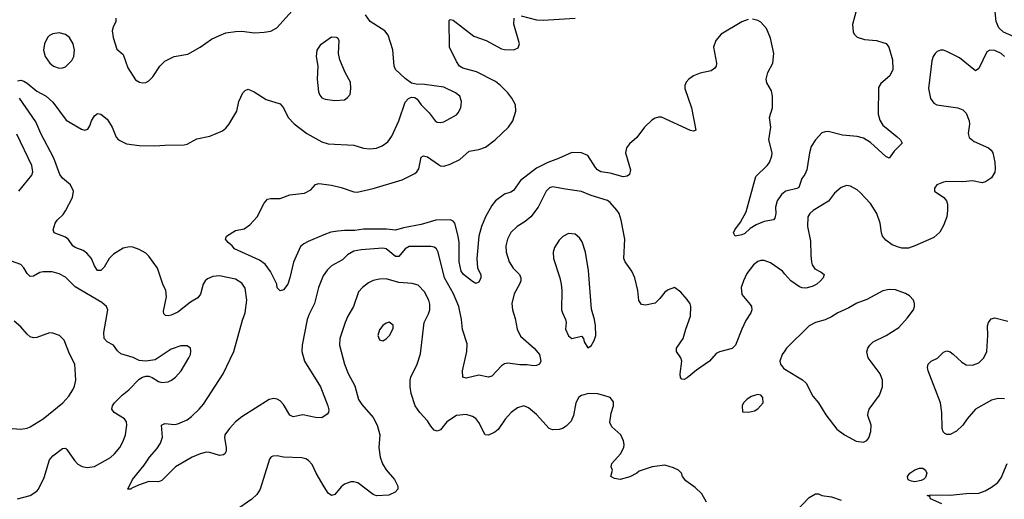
# Model space of a CAD drawing. Header units: inches. Extents: x 1771504 to 1971212, y 471788 to 643615.
# Tile 415 of 587: x 1835224 to 1841369, y 615367 to 618360. Entities that reach past the tile are written whole.
import ezdxf

# ---------------------------------------------------------------- set-up
doc = ezdxf.new("R2010")
doc.units = ezdxf.units.IN
doc.header["$MEASUREMENT"] = 0
doc.layers.add('B8631', color=7, linetype='Continuous')
doc.layers.add('B8641', color=7, linetype='Continuous')

msp = doc.modelspace()

# ---------------------------------------------------------------- linework, layer by layer
at = {"layer": 'B8631', "color": 5}
for points, elevation in [([(1835210, 617978), (1835230, 617982.8), (1835250, 617976.3), (1835270, 617964.9), (1835330, 617914.9), (1835390, 617883.8), (1835430, 617846), (1835513, 617733), (1835610, 617677.6), (1835630, 617670.5), (1835650, 617677.3), (1835662, 617698), (1835671.8, 617730), (1835690, 617760.7), (1835710, 617774), (1835730, 617770.6), (1835770, 617740.5), (1835801.1, 617690), (1835826.3, 617626.3), (1835840.7, 617610), (1835890, 617586), (1835970, 617575.8), (1836067.5, 617572.5), (1836130, 617578), (1836250, 617579.1), (1836270, 617584), (1836330, 617617.3), (1836410, 617633.4), (1836490, 617667.3), (1836510, 617682.8), (1836530, 617706.8), (1836578, 617790), (1836592, 617850), (1836616.6, 617903.4), (1836630, 617919.1), (1836650, 617926), (1836687.3, 617910), (1836762, 617862), (1836850, 617835.5), (1836870, 617810.8), (1836898.7, 617750), (1836937.6, 617710), (1837016.4, 617650), (1837110, 617598), (1837150, 617584.9), (1837310, 617577.7), (1837370, 617559.6), (1837410, 617553.8), (1837450, 617558.9), (1837486.9, 617573.1), (1837521, 617599), (1837547.3, 617632.7), (1837589.9, 617730.1), (1837630, 617844.9), (1837650, 617868), (1837670, 617877.3), (1837690, 617874), (1837703.7, 617863.7), (1837730, 617828.2), (1837779.7, 617779.7), (1837817.3, 617730), (1837830, 617720.5), (1837850, 617718), (1837870, 617723), (1837950, 617767.3), (1837960.1, 617779.9), (1837976, 617810), (1837979.3, 617830), (1837980.9, 617850), (1837970, 617884), (1837944.4, 617904.4), (1837870, 617939.7), (1837750, 617955.6), (1837697.5, 617957.5), (1837670, 617965.2), (1837630, 617994), (1837570, 618049.6), (1837560.5, 618070), (1837552.2, 618172.2), (1837524.4, 618264.4), (1837502, 618290), (1837411.1, 618350), (1837382.7, 618390)], 440), ([(1835823.8, 618370), (1835823.7, 618350), (1835806.5, 618313.5), (1835800.9, 618290), (1835806.3, 618250), (1835830, 618176), (1835870, 618142.8), (1835899.2, 618059.2), (1835946.1, 617986.1), (1835972, 617970), (1835990, 617965.5), (1836010, 617968), (1836030, 617979.1), (1836055.2, 618004.8), (1836098.4, 618070), (1836130, 618102.4), (1836188.5, 618131.5), (1836274.2, 618145.8), (1836350.9, 618189.1), (1836421.8, 618238.2), (1836470, 618262.6), (1836510, 618278), (1836570, 618287), (1836610, 618288.5), (1836690, 618279.3), (1836750, 618281.6), (1836791.5, 618288.5), (1836829, 618310), (1836924.9, 618415.1)], 460), ([(1839770, 618361.3), (1839730, 618347.8), (1839601.7, 618270), (1839567.7, 618230), (1839554, 618190), (1839572.3, 618090), (1839570.2, 618070), (1839563.1, 618056.9), (1839539.2, 618040.8), (1839470, 618026.4), (1839430, 618011), (1839400.4, 617990), (1839384.2, 617970), (1839374.6, 617950), (1839374.3, 617930), (1839416, 617810), (1839444, 617670), (1839430, 617665.3), (1839410, 617668.4), (1839230, 617751.4), (1839210, 617752.4), (1839190, 617746.8), (1839170, 617733.8), (1839123.9, 617690), (1839074.6, 617625.4), (1839030, 617586.3), (1839010, 617560.9), (1839003.9, 617530), (1839035.7, 617424.3), (1839030, 617394.7), (1839016, 617384), (1838990, 617379.9), (1838910, 617402.9), (1838850, 617410.7), (1838830, 617423.1), (1838817.6, 617437.6), (1838770, 617511.9), (1838730, 617529.8), (1838670, 617531.6), (1838586.2, 617493.8), (1838519.7, 617470), (1838450, 617434.4), (1838350, 617356.8), (1838305, 617295), (1838290, 617284.8), (1838250, 617272.2), (1838193.2, 617230), (1838170, 617199.8), (1838130.2, 617130), (1838106.4, 617070), (1838090.1, 617010), (1838076.6, 616870), (1838081.7, 616810), (1838101.5, 616770), (1838101.5, 616750), (1838090, 616722.9), (1838070, 616714.5), (1838050, 616725.6), (1837992.8, 616770), (1837979.8, 616790), (1837967.4, 616850), (1837966.6, 616970), (1837961.1, 617010), (1837939.4, 617090), (1837930, 617103.9), (1837911.6, 617111.6), (1837822, 617110), (1837730, 617081.8), (1837619.3, 617060.7), (1837570, 617046.4), (1837513.3, 617053.2), (1837370, 617052.6), (1837316, 617044), (1837250, 617044.8), (1837210, 617040.4), (1837166.5, 617033.5), (1837122.1, 617017.9), (1837023.9, 616976.1), (1836997.6, 616962.4), (1836975.6, 616944.4), (1836933.4, 616846.6), (1836910, 616748.7), (1836896.4, 616710), (1836870, 616675.3), (1836850, 616668), (1836830, 616686), (1836829, 616710), (1836788.3, 616788.3), (1836754.9, 616834.9), (1836720, 616860), (1836565.2, 616930), (1836549.6, 616949.6), (1836524, 616970), (1836509, 616990), (1836514, 617010), (1836570, 617044), (1836624.7, 617055.3), (1836660.2, 617079.8), (1836705.2, 617130), (1836750, 617216), (1836770, 617240.7), (1836790, 617244.9), (1836850, 617244.4), (1836910, 617266.7), (1837002, 617278), (1837041.2, 617298.8), (1837070, 617331), (1837090, 617337.3), (1837170, 617327), (1837230, 617312.9), (1837310, 617285.2), (1837330, 617284.5), (1837430, 617307.5), (1837610, 617362), (1837690, 617400.8), (1837702, 617410), (1837714.2, 617430), (1837730, 617502), (1837744, 617510), (1837770, 617505.2), (1837836.7, 617456.7), (1837850, 617449.3), (1837870, 617446.3), (1837910, 617459.1), (1837970, 617488.5), (1838030, 617539.2), (1838090, 617549.4), (1838130, 617565.2), (1838190.8, 617610), (1838274.8, 617690), (1838302.3, 617730), (1838321.1, 617790), (1838317.7, 617830), (1838295.8, 617870), (1838270, 617903.1), (1838225.6, 617950), (1838194.4, 617974.4), (1838075.6, 618035.6), (1837990, 618057.8), (1837968.7, 618070), (1837950, 618098.7), (1837905.6, 618190), (1837904.8, 618355.2), (1837910, 618361), (1837930, 618358), (1838058.3, 618258.3), (1838135.5, 618230), (1838230, 618179.6), (1838250, 618173.4), (1838306.8, 618173.2), (1838334.8, 618185.2), (1838342.7, 618210), (1838308, 618332), (1838309.7, 618370.3)], 420), ([(1838354.5, 618385.5), (1838450, 618359.5), (1838490, 618358.3), (1838689.7, 618370.3)], 420), ([(1840000, 617285.8), (1839979.3, 617270), (1839951.6, 617230), (1839941.5, 617190), (1839942.7, 617150), (1839937.6, 617122.4), (1839927.6, 617112.4), (1839870, 617101.2), (1839820.4, 617079.5), (1839783.6, 617056.4), (1839750, 617026.2), (1839730, 617016.9), (1839689.4, 617009.4), (1839679.3, 617030), (1839687, 617050), (1839722.9, 617097.1), (1839758.3, 617161.7), (1839818.3, 617381.7), (1839888.4, 617450), (1839903.5, 617470), (1839918.2, 617510), (1839919.3, 617530), (1839899.8, 617610), (1839912.7, 617690), (1839903.5, 617750), (1839922.7, 617810), (1839922.8, 617882.8), (1839916.2, 617916.2), (1839886.9, 617966.9), (1839882.5, 617990), (1839893.5, 618030), (1839925, 618090), (1839929.8, 618150), (1839910, 618245.2), (1839885.2, 618305.2), (1839850, 618344.7), (1839830, 618355.4), (1839797.3, 618362.7)], 420), ([(1840000, 616772.4), (1839984.5, 616790), (1839910, 616842), (1839870, 616857.6), (1839850, 616858.4), (1839830, 616851.8), (1839803.8, 616830), (1839762.8, 616777.2), (1839740.3, 616730), (1839727.6, 616690), (1839730, 616646), (1839783.1, 616583.1), (1839790.3, 616570.3), (1839792.2, 616550), (1839786, 616530), (1839756.2, 616483.8), (1839730.3, 616430), (1839691.3, 616328.7), (1839670, 616308), (1839591.4, 616288.6), (1839570, 616276.3), (1839528.8, 616230), (1839447.5, 616172.5), (1839390, 616125.1), (1839370, 616115.1), (1839357.2, 616117.2), (1839347.3, 616127.3), (1839346, 616150), (1839355.8, 616230), (1839349.6, 616250), (1839322.9, 616290), (1839322, 616310), (1839365.1, 616370), (1839380.7, 616430), (1839411.3, 616510), (1839413.3, 616570), (1839407.5, 616587.5), (1839390, 616614), (1839350, 616659), (1839310, 616688.7), (1839270, 616674), (1839250, 616659), (1839219.9, 616620.1), (1839190, 616592.3), (1839130, 616578), (1839103.6, 616583.6), (1839087.3, 616607.3), (1839081.7, 616670), (1839063.1, 616750), (1839044.7, 616790), (1839002, 616850), (1838995.1, 616870), (1838999.8, 616990), (1838978.7, 617110), (1838964.4, 617150), (1838950, 617171.3), (1838910, 617220.5), (1838891.8, 617231.8), (1838790, 617263.5), (1838730, 617288.7), (1838630, 617302), (1838550, 617318.3), (1838530, 617311.2), (1838509.3, 617290.7), (1838460.2, 617190), (1838413.4, 617130), (1838378.7, 617101.3), (1838328.4, 617070), (1838290, 617031.6), (1838268.9, 616990), (1838258.9, 616950), (1838260.2, 616910), (1838279.6, 616850), (1838304.2, 616810), (1838343.6, 616770), (1838351.3, 616750), (1838351.3, 616730), (1838344, 616710), (1838308.9, 616650), (1838296.1, 616590), (1838299.7, 616550), (1838315.8, 616495.7), (1838328.4, 616428.4), (1838350, 616386.3), (1838434.3, 616310), (1838467.2, 616270), (1838476.4, 616230), (1838467.3, 616210), (1838450, 616201.3), (1838430, 616201), (1838390, 616206.8), (1838345.6, 616205.6), (1838270, 616216.8), (1838250, 616212.9), (1838230, 616200.4), (1838170, 616135.8), (1838149.7, 616129.7), (1838090, 616142.9), (1838010, 616122.4), (1837990, 616129.3), (1837987.1, 616170), (1838013.8, 616290), (1838016.8, 616336.8), (1837987.8, 616427.8), (1837981.2, 616490), (1837964.4, 616570), (1837932, 616650), (1837875.8, 616750), (1837836.1, 616910), (1837824.7, 616930), (1837810, 616941), (1837790, 616945.6), (1837655.5, 616944.5), (1837628.6, 616931.4), (1837590, 616883.5), (1837570, 616882.2), (1837510, 616929.8), (1837490, 616935), (1837355.9, 616924.1), (1837310, 616916.1), (1837270, 616892.8), (1837239.2, 616860.8), (1837170, 616824), (1837142.6, 616797.4), (1837118.4, 616761.6), (1837089.1, 616690), (1837064.7, 616590), (1837030, 616522), (1837018.6, 616490), (1836985.8, 616330), (1836984.5, 616290), (1837001.2, 616230), (1837100.8, 616070), (1837146.7, 615950), (1837153.5, 615926.5), (1837150.9, 615909.1), (1837142, 615898), (1837110, 615876.4), (1837070, 615878), (1836990, 615895.1), (1836930, 615882.9), (1836910, 615892), (1836870, 615958.4), (1836850, 615981.3), (1836830, 615992.4), (1836810, 615996), (1836780.7, 615990), (1836610, 615881.4), (1836571.5, 615850), (1836532.6, 615810), (1836504.9, 615770), (1836501.2, 615750), (1836512.8, 615690), (1836512, 615670), (1836506.4, 615653.6), (1836495.8, 615644.2), (1836470, 615640.4), (1836410, 615659.1), (1836390, 615660.9), (1836350, 615651.6), (1836299.5, 615630), (1836196.4, 615570), (1836110, 615483.7), (1836090, 615477), (1836030, 615478.4), (1835964.7, 615455.3), (1835923.5, 615436.5), (1835918, 615430), (1835898, 615430), (1835928.2, 615491.8), (1836000, 615580), (1836034, 615630), (1836078.7, 615681.3), (1836102, 615718), (1836114.6, 615754.6), (1836109.7, 615830.3), (1836130, 615839.5), (1836190, 615834.4), (1836210, 615838.2), (1836270, 615864.2), (1836296.8, 615883.2), (1836344.5, 615930), (1836370, 615962), (1836493.6, 616150), (1836560.4, 616290), (1836614.6, 616485.4), (1836631.7, 616530), (1836640.6, 616610), (1836630, 616685.2), (1836610, 616716.3), (1836570, 616740.4), (1836470, 616762), (1836430, 616758.7), (1836396.3, 616743.7), (1836380.4, 616730), (1836368.8, 616710), (1836351.5, 616648.5), (1836335.5, 616624.5), (1836290, 616598.3), (1836210, 616534.5), (1836170, 616516.4), (1836150, 616511.5), (1836133.8, 616513.8), (1836124, 616524), (1836122.3, 616542.3), (1836140.3, 616630), (1836135.3, 616670), (1836117.4, 616710), (1836084.2, 616810), (1836030, 616884.7), (1836010, 616903.1), (1835970, 616925.4), (1835930, 616940.5), (1835910, 616943.1), (1835870, 616935.4), (1835810, 616896.4), (1835781.7, 616870), (1835750, 616816.2), (1835730, 616795.1), (1835710, 616795.6), (1835690, 616824.5), (1835671, 616871), (1835643.4, 616903.4), (1835619.6, 616919.6), (1835570, 616938.5), (1835555.8, 616950), (1835528.7, 616988.7), (1835510, 617002.4), (1835439, 617030), (1835432.7, 617050), (1835444.5, 617090), (1835458, 617110), (1835495.4, 617144.6), (1835510, 617166.8), (1835553, 617250), (1835558.9, 617290), (1835540.5, 617330), (1835490.6, 617370.6), (1835474.1, 617394.1), (1835437.2, 617497.2), (1835355.3, 617650), (1835323.8, 617723.8), (1835223.6, 617870)], 440), ([(1835218.5, 617290), (1835300.5, 617390), (1835306.3, 617410), (1835299.1, 617450), (1835205.1, 617645.1)], 460), ([(1835209.3, 615370.7), (1835290, 615390.3), (1835330, 615417.1), (1835341.6, 615430), (1835377, 615503), (1835410, 615613.4), (1835430, 615638.4), (1835490, 615683.8), (1835510, 615685.5), (1835518, 615678), (1835565.3, 615610), (1835587.3, 615587.3), (1835612.7, 615572.7), (1835645.9, 615565.9), (1835690, 615571.8), (1835790, 615629.1), (1835816.3, 615650), (1835848.2, 615690), (1835869.8, 615730.2), (1835883.5, 615770), (1835892.6, 615830), (1835891.1, 615850), (1835877.4, 615870), (1835813.3, 615910), (1835798.5, 615930), (1835802.4, 615950), (1835815.5, 615970), (1835862.8, 616017.2), (1835905.4, 616050), (1835970, 616117.1), (1835990, 616128.7), (1836010, 616135.5), (1836030, 616135.5), (1836050, 616128.4), (1836090, 616102), (1836110, 616097), (1836150, 616099.6), (1836172, 616110), (1836196.2, 616130), (1836231.8, 616170), (1836279.5, 616250), (1836289.3, 616270), (1836292.3, 616292.3), (1836289, 616310), (1836270, 616325.2), (1836230, 616324.5), (1836170, 616304.2), (1836070, 616236.9), (1836010, 616229.4), (1835970, 616234.5), (1835932.5, 616252.5), (1835856, 616276), (1835834.5, 616294.5), (1835810, 616329.6), (1835769.5, 616350), (1835751, 616371), (1835748.6, 616408.6), (1835773, 616550), (1835766, 616570), (1835736.3, 616596.3), (1835570, 616694), (1835510, 616753.3), (1835470, 616774), (1835426.2, 616786.2), (1835370, 616786.9), (1835350, 616782.6), (1835310, 616758.9), (1835290, 616757.4), (1835270, 616776.3), (1835250, 616811.3), (1835231.7, 616831.8), (1835173.6, 616853.6)], 460), ([(1839509.6, 615350), (1839481.5, 615401.4), (1839440.1, 615440.1), (1839382.2, 615482.2), (1839360.7, 615510), (1839354, 615530), (1839335.1, 615550), (1839304.6, 615564.6), (1839250, 615579.6), (1839170.4, 615569.6), (1839090, 615542), (1839076.3, 615530), (1839032.7, 615507.3), (1838971.3, 615491.3), (1838936.2, 615496.2), (1838914, 615510), (1838922.7, 615550), (1838915.1, 615570), (1838918.4, 615590), (1838974.3, 615650), (1838994.3, 615690), (1838996.3, 615710), (1838992.4, 615732.4), (1838976.2, 615770), (1838918.6, 615818.6), (1838906.5, 615846.5), (1838914.5, 615905.5), (1838929.5, 615950), (1838930, 615975.3), (1838910, 616002.7), (1838870, 616016), (1838830, 616024.5), (1838773.2, 616026.8), (1838730, 616016), (1838714.4, 616005.6), (1838694.9, 615970), (1838680.4, 615890), (1838665.4, 615854.6), (1838635.4, 615824.6), (1838611, 615809), (1838590, 615802), (1838550, 615799.8), (1838528.1, 615808.1), (1838450, 615895.6), (1838398.4, 615938.4), (1838370, 615951.1), (1838330, 615938.9), (1838290.4, 615910), (1838252.7, 615867.3), (1838210, 615802.7), (1838190, 615786.8), (1838150, 615766.6), (1838129.6, 615770), (1838090, 615845.6), (1838070, 615871.1), (1838050, 615884.8), (1838010, 615896), (1837950, 615889.7), (1837890, 615849.7), (1837850, 615801.6), (1837830, 615791.5), (1837810, 615799.7), (1837790, 615822.9), (1837770, 615856.9), (1837721.3, 615910), (1837691.6, 615950), (1837666.9, 616026.9), (1837661.5, 616070), (1837660.9, 616110), (1837665.3, 616130), (1837703.5, 616210), (1837724.4, 616275.6), (1837748.7, 616470), (1837776.2, 616523.8), (1837784.1, 616550), (1837784.5, 616584.5), (1837777.8, 616610), (1837750, 616661.3), (1837710, 616703.5), (1837673.1, 616713.1), (1837590, 616719.9), (1837510, 616742.3), (1837470, 616740.7), (1837430, 616731.9), (1837401.5, 616718.5), (1837363.1, 616690), (1837338.8, 616661.2), (1837308, 616570), (1837272.3, 616510), (1837255.5, 616470), (1837221.5, 616370), (1837219.6, 616330), (1837250, 616210.7), (1837272.8, 616152.8), (1837316.4, 616076.4), (1837338.5, 615990), (1837358.2, 615958.2), (1837430, 615877.3), (1837454, 615830), (1837471.7, 615770), (1837465.5, 615690), (1837472.6, 615630), (1837488.5, 615588.5), (1837510, 615550.4), (1837562.6, 615490), (1837584.4, 615450), (1837583, 615430), (1837567.3, 615412.7), (1837527.3, 615392.7), (1837450, 615388.2), (1837430, 615396.9), (1837334.5, 615470), (1837310, 615476.4), (1837290, 615476), (1837250, 615461.4), (1837230, 615445), (1837190, 615398), (1837170, 615391), (1837150, 615406), (1837124.3, 615444.3), (1837074.6, 615530), (1837050, 615583.7), (1837026, 615610), (1837010, 615619.6), (1836985.1, 615625.1), (1836871.1, 615631.1), (1836830, 615638), (1836803.9, 615636.1), (1836790.4, 615629.6), (1836782.3, 615617.7), (1836723.6, 615430), (1836703.1, 615396.9), (1836672.5, 615367.5), (1836570, 615296.9)], 460), ([(1835149.7, 615810.3), (1835230, 615805.3), (1835270, 615812.2), (1835290, 615820.4), (1835370, 615870.3), (1835494, 615970), (1835529.6, 616010), (1835555.6, 616050), (1835566.7, 616073.3), (1835575.1, 616110), (1835568.3, 616210), (1835535.5, 616275.5), (1835501.2, 616361.2), (1835473.2, 616390), (1835430, 616405.1), (1835410, 616405.6), (1835330, 616377.6), (1835310, 616375.6), (1835290, 616380.7), (1835270, 616397), (1835230, 616443.7), (1835190, 616478)], 480), ([(1840000, 616294.7), (1839983, 616270), (1839967.3, 616230), (1839971.3, 616210), (1839990, 616184.7), (1840000, 616178.7)], 460)]:
    msp.add_lwpolyline(points, dxfattribs=dict(at, elevation=elevation))
for points, elevation in [([(1835470, 618278.4), (1835430, 618272.3), (1835410, 618262.7), (1835397.3, 618250), (1835378.4, 618210), (1835372.4, 618170), (1835383.1, 618130), (1835412.4, 618090), (1835434, 618070), (1835470, 618058.7), (1835490, 618059.5), (1835510, 618066.7), (1835550, 618106), (1835561.3, 618130), (1835566, 618170), (1835556.9, 618210), (1835533.6, 618250), (1835510, 618267.3)], 460), ([(1837170, 618251.6), (1837099.5, 618200.5), (1837079.3, 618170), (1837074.4, 618130), (1837084.9, 618070), (1837080.3, 617990), (1837088.3, 617910), (1837096.1, 617890), (1837110, 617873.1), (1837130, 617863.9), (1837190, 617856.9), (1837250, 617860.5), (1837270, 617874), (1837285.6, 617894.4), (1837291.5, 617930), (1837287.8, 617970), (1837255.6, 618030), (1837222.4, 618110), (1837213.6, 618150), (1837218.4, 618230), (1837210, 618245.2), (1837202, 618250)], 460), ([(1838650, 617027), (1838613.5, 617006.5), (1838590, 616983.7), (1838560.8, 616939.2), (1838553.4, 616910), (1838555.3, 616870), (1838594.9, 616750), (1838603, 616710), (1838608, 616670), (1838605.5, 616550), (1838610.7, 616530), (1838630.8, 616490), (1838634.8, 616470), (1838630.7, 616430), (1838650, 616386.8), (1838670, 616370.8), (1838730, 616386), (1838742.8, 616370), (1838747.3, 616350), (1838770, 616312), (1838790, 616326), (1838810, 616358), (1838819.5, 616390), (1838817.6, 616450), (1838811.6, 616490), (1838793.3, 616553.3), (1838774.7, 616794.7), (1838754.3, 616910), (1838733.5, 616973.5), (1838718.2, 616998.2), (1838690, 617022)], 460), ([(1837530, 616471.8), (1837510, 616467), (1837490, 616451.8), (1837470, 616425.2), (1837458.4, 616390), (1837470, 616362.8), (1837490, 616356.3), (1837510, 616368), (1837531.2, 616390), (1837553.8, 616433.8), (1837554.7, 616454.7)], 480), ([(1839830, 616022), (1839790, 616009.2), (1839761, 615990), (1839742, 615970), (1839732, 615950), (1839734, 615914), (1839772, 615912), (1839810, 615918.8), (1839830, 615931), (1839864, 615970), (1839862, 616002), (1839850, 616018)], 460)]:
    msp.add_lwpolyline(points, close=True, dxfattribs=dict(at, elevation=elevation))
at = {"layer": 'B8641', "color": 5}
for points, elevation in [([(1840465.1, 618494.9), (1840421.3, 618330), (1840425.2, 618285.2), (1840432.4, 618270), (1840450, 618252.4), (1840495.9, 618235.9), (1840570.3, 618230.3), (1840610, 618218.7), (1840631.1, 618211.1), (1840647.4, 618190), (1840670.3, 618110), (1840672.7, 618050), (1840653.7, 618010), (1840597.7, 617962.3), (1840583.4, 617936.6), (1840582.3, 617770), (1840592.4, 617732.4), (1840610, 617701.6), (1840700.4, 617630), (1840722, 617610), (1840730.8, 617590), (1840680.7, 617539.3), (1840650, 617496), (1840630, 617507.6), (1840533.2, 617593.2), (1840490, 617620.6), (1840450, 617631.1), (1840359.9, 617639.9), (1840270, 617663.1), (1840250, 617661.5), (1840230, 617653.5), (1840190, 617611), (1840164.1, 617570), (1840152.2, 617530), (1840136.6, 617423.4), (1840124.8, 617395.2), (1840105.8, 617370), (1840086.1, 617313.9), (1840073.9, 617306.1), (1840005.5, 617290), (1840000, 617285.8)], 420), ([(1841430, 618253.7), (1841363.1, 618283.1), (1841334.2, 618310), (1841317.7, 618350), (1841304.7, 618470)], 420), ([(1841370.3, 618130.3), (1841350, 618149.8), (1841310, 618168.7), (1841278, 618170), (1841260.7, 618159.3), (1841210, 618056), (1841190, 618041.2), (1841090, 618123.1), (1841010, 618162.9), (1840990, 618169.5), (1840970, 618169.5), (1840950, 618162), (1840938, 618150), (1840924.4, 618130), (1840916.2, 618103.8), (1840895.3, 617930), (1840908.7, 617868.7), (1840930, 617838.8), (1840948.3, 617828.3), (1841078, 617810), (1841110, 617797.1), (1841130, 617776.3), (1841150.2, 617730), (1841151.4, 617708.6), (1841142.6, 617650), (1841150, 617624.9), (1841180.2, 617600.2), (1841270, 617560.5), (1841287, 617547), (1841297.1, 617530), (1841310.3, 617470.3), (1841312.4, 617430), (1841310.3, 617409.7), (1841290, 617373.2), (1841252.3, 617347.7), (1841230, 617342.7), (1841170, 617354.5), (1841110, 617347.8), (1841010, 617349.7), (1840990, 617346.6), (1840948.2, 617330), (1840932.7, 617310), (1840933, 617290), (1840990.6, 617250), (1841008.2, 617230), (1841014, 617210), (1841015.3, 617170), (1841010.4, 617130.4), (1840990, 617076), (1840966.6, 617033.4), (1840930, 617001.6), (1840810, 616948.4), (1840770, 616935.4), (1840730, 616935.1), (1840702, 616942), (1840670, 616956), (1840630, 616985.2), (1840609.7, 617009.7), (1840602, 617030), (1840593.6, 617090), (1840574, 617150), (1840532.9, 617212.9), (1840470, 617281.6), (1840450, 617299.5), (1840410, 617320.9), (1840384.7, 617324.7), (1840350, 617313.2), (1840310, 617277), (1840271.8, 617228.2), (1840175.5, 617170), (1840154.9, 617150), (1840143.1, 617130), (1840140.3, 617070), (1840159.2, 616979.2), (1840160.7, 616890), (1840166.4, 616846.4), (1840170.3, 616830), (1840186.1, 616806.1), (1840225.3, 616785.3), (1840244, 616770), (1840237.6, 616750), (1840222.6, 616730), (1840199.5, 616710), (1840170, 616695.8), (1840130, 616684.4), (1840106.9, 616686.9), (1840090, 616692.8), (1840037.4, 616730), (1840000, 616772.4)], 440), ([(1840000, 616178.7), (1840110, 616113), (1840132.7, 616092.7), (1840174, 616010), (1840210.2, 615970.2), (1840254.1, 615894.1), (1840324.4, 615804.4), (1840371, 615770), (1840444.7, 615730), (1840490, 615723.8), (1840510, 615734), (1840523.7, 615750), (1840535.1, 615790), (1840537.2, 615830), (1840517, 615890), (1840518.4, 615910), (1840525.6, 615930), (1840590, 616017.3), (1840609.6, 616070), (1840607.8, 616110), (1840593.6, 616150), (1840519.7, 616250), (1840511.7, 616288.3), (1840516.2, 616310), (1840529.4, 616330), (1840551, 616349), (1840632.3, 616390), (1840710, 616439.3), (1840763.3, 616496.7), (1840801.2, 616550), (1840809.2, 616570), (1840809.2, 616590), (1840801.2, 616610), (1840776.6, 616636.6), (1840751.7, 616651.7), (1840690, 616674), (1840650, 616677.6), (1840610, 616667.6), (1840510, 616614.7), (1840449.1, 616590.9), (1840398.5, 616561.4), (1840330, 616531.3), (1840290, 616505.6), (1840250, 616487.8), (1840190, 616469.7), (1840150.6, 616450), (1840010.6, 616310), (1840000, 616294.7)], 460), ([(1841370, 615993.5), (1841330, 615997), (1841290, 615985.8), (1841189.5, 615930.5), (1841136.5, 615870), (1841110, 615829.6), (1841070, 615791.8), (1841030, 615772.3), (1841010, 615772.7), (1840998, 615778), (1840987.6, 615787.6), (1840980.7, 615810), (1840978.9, 615910), (1840970, 615968.7), (1840893, 616170), (1840889.6, 616190), (1840892.7, 616210), (1840911.5, 616228.5), (1840952.7, 616247.3), (1840990, 616285.5), (1841010, 616294), (1841030, 616288.4), (1841050, 616274), (1841103.1, 616223.1), (1841130, 616207.2), (1841170, 616204.2), (1841210, 616219.6), (1841241.5, 616250), (1841260.3, 616290), (1841266.6, 616390), (1841263.8, 616450), (1841270, 616470.5), (1841286.9, 616493.1), (1841310, 616500.3), (1841390, 616479.3)], 440), ([(1840978, 615338), (1840909.2, 615370), (1840904, 615384), (1840888, 615390), (1840910, 615396), (1841030, 615392.9), (1841130, 615404.2), (1841210, 615406), (1841250, 615419.1), (1841290, 615442), (1841328, 615472), (1841350, 615500.7), (1841387.8, 615590)], 440), ([(1840070, 615292.7), (1840150, 615378), (1840190, 615401), (1840210, 615402), (1840230, 615391.3), (1840290, 615382.8), (1840350, 615362.8)], 440)]:
    msp.add_lwpolyline(points, dxfattribs=dict(at, elevation=elevation))
at = {"layer": 'B8641', "color": 5, "elevation": 440}
msp.add_lwpolyline([(1840810, 615477.2), (1840790, 615481.2), (1840769.4, 615489.4), (1840765.2, 615510), (1840779, 615530), (1840810, 615550.8), (1840839.3, 615560.7), (1840861, 615561), (1840878, 615550), (1840886, 615530), (1840876.8, 615503.2), (1840867.1, 615492.9), (1840850, 615485.2)], close=True, dxfattribs=at)

doc.saveas('drawing.dxf')
